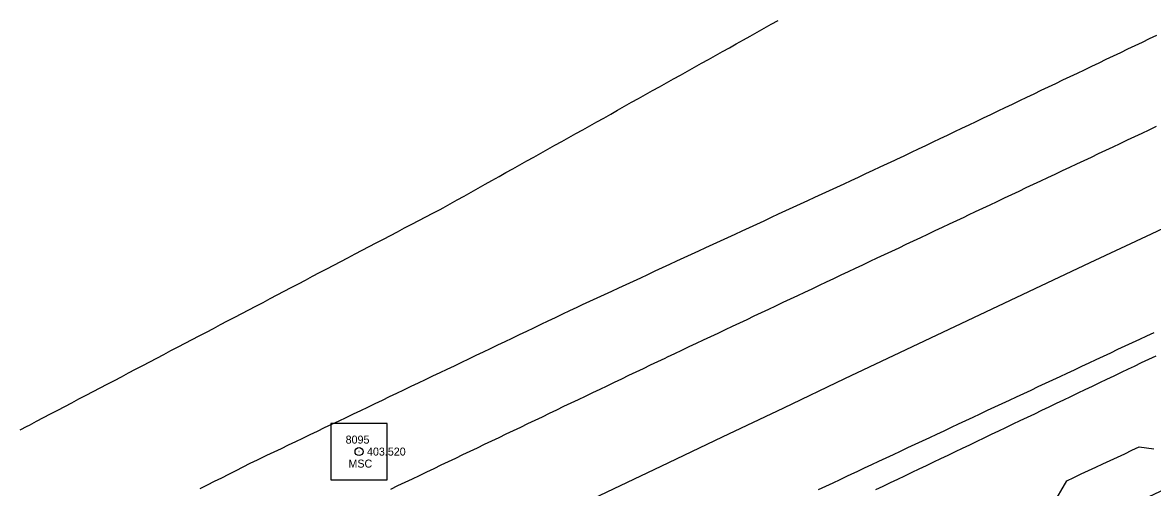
# Model space of a CAD drawing. Extents: x 1901471 to 1963503, y 756461 to 799997.
# Drawn here: x 1928906.3 to 1929047.5, y 772838.7 to 772896.8 of the extents above; entities that cross this region are included whole.
import ezdxf

# ---------------------------------------------------------------- set-up
doc = ezdxf.new("R2010")
doc.units = 0
for name, color, linetype in [('RD_EX_DR_ErosCtrl', 7, 'Continuous'), ('RD_EX_H2O', 7, 'Continuous'), ('RD_EX_Road', 7, 'Continuous'), ('RD_EX_Road_txCode', 7, 'Continuous'), ('RD_HC_Cl', 7, 'Continuous'), ('RD_HC_Survey', 7, 'Continuous'), ('RD_HC_txCode', 7, 'Continuous'), ('RD_SMD_Locator', 7, 'Continuous')]:
    doc.layers.add(name, color=color, linetype=linetype)

msp = doc.modelspace()

# ---------------------------------------------------------------- linework, layer by layer
at = {"layer": 'RD_EX_DR_ErosCtrl'}
msp.add_lwpolyline([(1929035, 772836.42), (1929036.77, 772839.53), (1929037.67, 772839.96), (1929038.58, 772840.38), (1929040.39, 772841.23), (1929041.29, 772841.65), (1929042.2, 772842.07), (1929043.1, 772842.5), (1929044.01, 772842.92), (1929044.91, 772843.34), (1929045.82, 772843.77), (1929047.63, 772843.53)], dxfattribs=at)
at = {"layer": 'RD_EX_H2O'}
msp.add_lwpolyline([(1928905.95, 772845.91), (1928906.84, 772846.37), (1928907.1, 772846.5), (1928907.98, 772846.97), (1928908.87, 772847.43), (1928909.75, 772847.9), (1928910.64, 772848.36), (1928911.52, 772848.83), (1928912.41, 772849.29), (1928913.29, 772849.76), (1928914.18, 772850.22), (1928915.06, 772850.68), (1928915.95, 772851.15), (1928916.83, 772851.61), (1928917.72, 772852.08), (1928918.6, 772852.54), (1928919.49, 772853.01), (1928920.37, 772853.47), (1928921.26, 772853.94), (1928922.14, 772854.4), (1928923.03, 772854.87), (1928923.91, 772855.33), (1928924.8, 772855.8), (1928925.68, 772856.26), (1928926.57, 772856.73), (1928927.45, 772857.19), (1928928.34, 772857.66), (1928929.22, 772858.12), (1928930.11, 772858.59), (1928930.99, 772859.05), (1928931.88, 772859.52), (1928932.76, 772859.98), (1928933.65, 772860.45), (1928934.53, 772860.91), (1928935.42, 772861.38), (1928936.3, 772861.84), (1928937.19, 772862.31), (1928938.07, 772862.77), (1928938.96, 772863.24), (1928939.84, 772863.7), (1928940.73, 772864.17), (1928941.61, 772864.63), (1928942.5, 772865.1), (1928943.38, 772865.56), (1928944.27, 772866.03), (1928945.15, 772866.49), (1928946.04, 772866.96), (1928946.92, 772867.42), (1928947.81, 772867.89), (1928948.69, 772868.35), (1928949.58, 772868.82), (1928949.58, 772868.82), (1928950.46, 772869.28), (1928951.35, 772869.75), (1928952.23, 772870.21), (1928953.12, 772870.67), (1928954, 772871.14), (1928954.89, 772871.6), (1928955.77, 772872.07), (1928956.66, 772872.53), (1928957.54, 772873), (1928958.43, 772873.46), (1928958.82, 772873.67), (1928959.69, 772874.16), (1928960.56, 772874.64), (1928961.43, 772875.13), (1928962.31, 772875.62), (1928963.18, 772876.11), (1928964.05, 772876.6), (1928964.92, 772877.08), (1928965.8, 772877.57), (1928966.67, 772878.06), (1928967.54, 772878.55), (1928968.41, 772879.04), (1928969.29, 772879.52), (1928970.16, 772880.01), (1928971.03, 772880.5), (1928971.91, 772880.99), (1928972.78, 772881.48), (1928973.65, 772881.97), (1928974.52, 772882.45), (1928975.4, 772882.94), (1928976.27, 772883.43), (1928977.14, 772883.92), (1928978.01, 772884.41), (1928978.89, 772884.89), (1928979.76, 772885.38), (1928980.63, 772885.87), (1928981.5, 772886.36), (1928982.38, 772886.85), (1928983.25, 772887.33), (1928984.12, 772887.82), (1928984.99, 772888.31), (1928985.87, 772888.8), (1928986.74, 772889.29), (1928987.61, 772889.77), (1928988.48, 772890.26), (1928989.36, 772890.75), (1928990.23, 772891.24), (1928991.1, 772891.73), (1928991.97, 772892.21), (1928992.85, 772892.7), (1928993.72, 772893.19), (1928994.59, 772893.68), (1928995.46, 772894.17), (1928996.34, 772894.65), (1928997.21, 772895.14), (1928998.08, 772895.63), (1928998.95, 772896.12), (1928999.83, 772896.61), (1929000.7, 772897.1)], dxfattribs=at)
at = {"layer": 'RD_EX_Road'}
for points in [[(1929047.98, 772895.2), (1929047.07, 772894.77), (1929046.17, 772894.34), (1929045.27, 772893.91), (1929044.37, 772893.48), (1929043.47, 772893.05), (1929042.56, 772892.62), (1929041.66, 772892.19), (1929040.76, 772891.76), (1929039.86, 772891.33), (1929038.96, 772890.89), (1929038.05, 772890.46), (1929037.15, 772890.03), (1929036.25, 772889.6), (1929035.35, 772889.17), (1929034.44, 772888.74), (1929033.54, 772888.31), (1929032.64, 772887.88), (1929031.74, 772887.45), (1929030.84, 772887.02), (1929029.93, 772886.59), (1929029.03, 772886.16), (1929028.13, 772885.73), (1929027.23, 772885.29), (1929026.33, 772884.86), (1929025.42, 772884.43), (1929024.52, 772884), (1929023.62, 772883.57), (1929022.72, 772883.14), (1929021.82, 772882.71), (1929020.91, 772882.28), (1929020.01, 772881.85), (1929019.11, 772881.42), (1929018.21, 772880.99), (1929017.3, 772880.56), (1929016.4, 772880.12), (1929015.5, 772879.69), (1929015.23, 772879.57), (1929014.32, 772879.15), (1929013.42, 772878.73), (1929012.51, 772878.31), (1929011.6, 772877.89), (1929010.69, 772877.47), (1929009.79, 772877.05), (1929008.88, 772876.63), (1929007.97, 772876.21), (1929007.06, 772875.79), (1929006.16, 772875.37), (1929005.25, 772874.95), (1929004.34, 772874.53), (1929003.43, 772874.11), (1929002.52, 772873.69), (1929001.62, 772873.27), (1929000.71, 772872.85), (1928999.8, 772872.43), (1928998.89, 772872.01), (1928997.99, 772871.59), (1928997.08, 772871.17), (1928996.17, 772870.75), (1928996.17, 772870.75), (1928995.26, 772870.33), (1928994.36, 772869.91), (1928993.45, 772869.49), (1928992.54, 772869.07), (1928991.63, 772868.65), (1928990.73, 772868.24), (1928989.82, 772867.82), (1928988.91, 772867.4), (1928988, 772866.98), (1928987.1, 772866.56), (1928986.19, 772866.14), (1928985.28, 772865.72), (1928984.37, 772865.3), (1928983.47, 772864.88), (1928982.56, 772864.46), (1928981.65, 772864.04), (1928980.74, 772863.62), (1928979.84, 772863.2), (1928978.93, 772862.78), (1928978.02, 772862.36), (1928977.11, 772861.94), (1928976.2, 772861.52), (1928975.53, 772861.21), (1928974.63, 772860.78), (1928973.73, 772860.35), (1928972.83, 772859.92), (1928971.92, 772859.49), (1928971.02, 772859.06), (1928970.12, 772858.62), (1928969.22, 772858.19), (1928968.32, 772857.76), (1928967.41, 772857.33), (1928966.51, 772856.9), (1928965.61, 772856.47), (1928964.71, 772856.04), (1928963.8, 772855.61), (1928962.9, 772855.18), (1928962, 772854.75), (1928961.1, 772854.31), (1928960.2, 772853.88), (1928959.29, 772853.45), (1928958.39, 772853.02), (1928957.49, 772852.59), (1928956.59, 772852.16), (1928955.69, 772851.73), (1928954.78, 772851.3), (1928953.88, 772850.87), (1928952.98, 772850.44), (1928952.08, 772850.01), (1928951.18, 772849.57), (1928950.27, 772849.14), (1928949.37, 772848.71), (1928948.47, 772848.28), (1928947.57, 772847.85), (1928946.66, 772847.42), (1928945.76, 772846.99), (1928944.86, 772846.56), (1928943.96, 772846.13), (1928943.06, 772845.7), (1928942.15, 772845.26), (1928941.25, 772844.83), (1928940.35, 772844.4), (1928939.45, 772843.97), (1928938.55, 772843.54), (1928938.55, 772843.54), (1928937.64, 772843.11), (1928936.74, 772842.68), (1928935.84, 772842.25), (1928935.57, 772842.12), (1928934.67, 772841.67), (1928933.78, 772841.22), (1928932.89, 772840.77), (1928931.99, 772840.32), (1928931.1, 772839.87), (1928930.21, 772839.43), (1928929.31, 772838.98), (1928928.42, 772838.53)], [(1928952.27, 772838.49), (1928953.17, 772838.92), (1928954.07, 772839.35), (1928954.98, 772839.78), (1928955.88, 772840.21), (1928956.78, 772840.64), (1928957.68, 772841.08), (1928958.59, 772841.51), (1928959.49, 772841.94), (1928960.39, 772842.37), (1928961.29, 772842.8), (1928962.19, 772843.23), (1928963.1, 772843.66), (1928964, 772844.09), (1928964.9, 772844.52), (1928965.8, 772844.96), (1928966.7, 772845.39), (1928967.61, 772845.82), (1928968.51, 772846.25), (1928969.41, 772846.68), (1928970.31, 772847.11), (1928971.22, 772847.54), (1928972.12, 772847.97), (1928973.02, 772848.4), (1928973.92, 772848.84), (1928974.82, 772849.27), (1928975.73, 772849.7), (1928976.63, 772850.13), (1928977.53, 772850.56), (1928978.43, 772850.99), (1928979.33, 772851.42), (1928980.24, 772851.85), (1928981.14, 772852.28), (1928982.04, 772852.72), (1928982.94, 772853.15), (1928983.85, 772853.58), (1928984.75, 772854.01), (1928985.65, 772854.44), (1928986.55, 772854.87), (1928986.86, 772855.02), (1928987.77, 772855.44), (1928988.67, 772855.87), (1928989.57, 772856.3), (1928990.48, 772856.72), (1928991.38, 772857.15), (1928992.29, 772857.58), (1928993.19, 772858), (1928994.1, 772858.43), (1928995, 772858.86), (1928995.9, 772859.29), (1928996.81, 772859.71), (1928997.71, 772860.14), (1928998.62, 772860.57), (1928999.52, 772860.99), (1929000.42, 772861.42), (1929001.33, 772861.85), (1929002.23, 772862.27), (1929003.14, 772862.7), (1929004.04, 772863.13), (1929004.95, 772863.55), (1929005.85, 772863.98), (1929006.75, 772864.41), (1929007.66, 772864.83), (1929008.56, 772865.26), (1929009.47, 772865.69), (1929010.37, 772866.11), (1929011.27, 772866.54), (1929012.18, 772866.97), (1929013.08, 772867.39), (1929013.99, 772867.82), (1929014.89, 772868.25), (1929015.8, 772868.67), (1929016.7, 772869.1), (1929017.6, 772869.53), (1929018.51, 772869.95), (1929019.41, 772870.38), (1929020.32, 772870.81), (1929021.22, 772871.23), (1929022.12, 772871.66), (1929023.03, 772872.09), (1929023.93, 772872.51), (1929024.47, 772872.77), (1929025.37, 772873.19), (1929026.27, 772873.62), (1929027.18, 772874.04), (1929028.08, 772874.47), (1929028.99, 772874.9), (1929029.89, 772875.32), (1929030.8, 772875.75), (1929031.7, 772876.18), (1929032.6, 772876.6), (1929033.51, 772877.03), (1929034.41, 772877.45), (1929035.32, 772877.88), (1929036.22, 772878.31), (1929037.13, 772878.73), (1929038.03, 772879.16), (1929038.93, 772879.59), (1929039.84, 772880.01), (1929040.74, 772880.44), (1929041.65, 772880.86), (1929042.55, 772881.29), (1929043.46, 772881.72), (1929044.36, 772882.14), (1929045.27, 772882.57), (1929046.17, 772883), (1929047.07, 772883.42), (1929047.98, 772883.85)], [(1929005.74, 772838.42), (1929006.65, 772838.85), (1929007.55, 772839.28), (1929008.45, 772839.7), (1929009.36, 772840.13), (1929010.26, 772840.56), (1929010.57, 772840.71), (1929011.48, 772841.13), (1929012.38, 772841.56), (1929013.29, 772841.98), (1929014.19, 772842.4), (1929015.1, 772842.83), (1929016, 772843.25), (1929016.91, 772843.68), (1929017.82, 772844.1), (1929018.72, 772844.52), (1929019.63, 772844.95), (1929020.53, 772845.37), (1929021.44, 772845.79), (1929022.34, 772846.22), (1929023.25, 772846.64), (1929024.15, 772847.07), (1929025.06, 772847.49), (1929025.96, 772847.91), (1929026.87, 772848.34), (1929027.78, 772848.76), (1929028.68, 772849.19), (1929029.59, 772849.61), (1929030.49, 772850.03), (1929031.4, 772850.46), (1929032.3, 772850.88), (1929033.21, 772851.31), (1929034.11, 772851.73), (1929035.02, 772852.15), (1929035.93, 772852.58), (1929036.83, 772853), (1929037.74, 772853.42), (1929038.64, 772853.85), (1929039.55, 772854.27), (1929040.45, 772854.7), (1929041.36, 772855.12), (1929042.26, 772855.54), (1929043.17, 772855.97), (1929044.07, 772856.39), (1929044.98, 772856.82), (1929045.89, 772857.24), (1929046.79, 772857.66), (1929047.7, 772858.09)], [(1929012.92, 772838.44), (1929013.82, 772838.87), (1929014.73, 772839.3), (1929015.63, 772839.73), (1929016.53, 772840.16), (1929017.43, 772840.59), (1929018.33, 772841.02), (1929019.24, 772841.45), (1929020.14, 772841.89), (1929021.04, 772842.32), (1929021.94, 772842.75), (1929022.84, 772843.18), (1929023.75, 772843.61), (1929024.65, 772844.04), (1929025.55, 772844.47), (1929026.45, 772844.9), (1929027.36, 772845.34), (1929028.26, 772845.77), (1929029.16, 772846.2), (1929030.06, 772846.63), (1929030.96, 772847.06), (1929031.87, 772847.49), (1929032.77, 772847.92), (1929033.67, 772848.35), (1929034.57, 772848.79), (1929035.47, 772849.22), (1929036.38, 772849.65), (1929037.28, 772850.08), (1929038.18, 772850.51), (1929039.08, 772850.94), (1929039.98, 772851.37), (1929040.89, 772851.8), (1929041.79, 772852.24), (1929042.69, 772852.67), (1929043.59, 772853.1), (1929044.49, 772853.53), (1929045.22, 772853.87), (1929046.12, 772854.3), (1929047.03, 772854.73), (1929047.93, 772855.16)]]:
    msp.add_lwpolyline(points, dxfattribs=at)
at = {"layer": 'RD_HC_Cl'}
for centre, radius, start, end in [((1933934.02, 762479.74), 11482.38, 112.01316, 122.84589), ((1933920.67, 762509.14), 11420.5, 112.014247, 122.846378), ((1933910.03, 762523.4), 11373.86, 112.013249, 123.541888)]:
    msp.add_arc(centre, radius, start, end, dxfattribs=at)
at = {"layer": 'RD_HC_Survey'}
msp.add_lwpolyline([(1928951.83, 772846.71), (1928944.76, 772846.71), (1928944.76, 772839.64), (1928951.83, 772839.64)], close=True, dxfattribs=at)
msp.add_circle((1928948.3, 772843.18), 0.5, dxfattribs=at)
at = {"layer": 'RD_SMD_Locator'}
msp.add_circle((1928948.3, 772843.18), 0.001, dxfattribs=at)

# ---------------------------------------------------------------- texts
at = {"layer": 'RD_EX_Road_txCode'}
msp.add_text('403.520', height=1, dxfattribs=at).set_placement((1928949.3, 772842.68))
at = {"layer": 'RD_HC_txCode'}
for s, p in [('8095', (1928946.63, 772844.18)), ('MSC', (1928946.98, 772841.18))]:
    msp.add_text(s, height=1, dxfattribs=at).set_placement(p)

doc.saveas('drawing.dxf')
